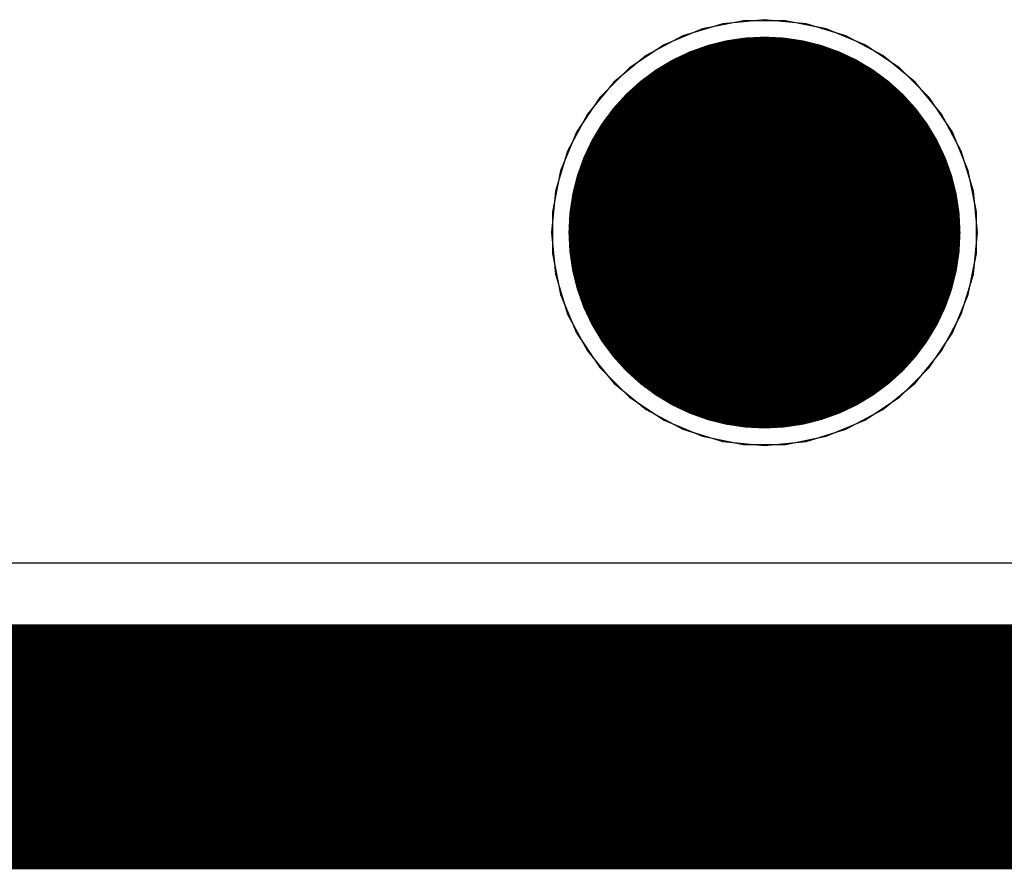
# Model space of a CAD drawing. Header units: millimetres. Extents: x -0.08 to 3.17, y -0.08 to 4.88.
# Tile 270 of 288: x 1.09 to 1.41, y 3.85 to 4.12. Entities that reach past the tile are written whole.
import ezdxf

# ---------------------------------------------------------------- set-up
doc = ezdxf.new("R2010")
doc.units = ezdxf.units.MM
doc.header["$MEASUREMENT"] = 0
for name, color, linetype in [('BottomLayer', 5, 'Continuous'), ('BottomSolder', 6, 'Continuous'), ('Mechanical3', 76, 'Continuous'), ('MidLayer1', 16, 'Continuous'), ('MidLayer2', 76, 'Continuous'), ('PadHoleLayer', 156, 'Continuous'), ('TopLayer', 1, 'Continuous'), ('TopSolder', 216, 'Continuous')]:
    doc.layers.add(name, color=color, linetype=linetype)

msp = doc.modelspace()

# ---------------------------------------------------------------- linework, layer by layer
at = {"layer": 'BottomLayer'}
for p, q in [((1.3219, 4.12323), (1.30874, 4.12061)), ((1.33531, 4.12323), (1.3219, 4.12323)), ((1.34847, 4.12061), (1.33531, 4.12323)), ((1.30874, 4.12061), (1.29634, 4.11547)), ((1.36087, 4.11547), (1.34847, 4.12061)), ((1.29634, 4.11547), (1.28519, 4.10802)), ((1.37202, 4.10802), (1.36087, 4.11547)), ((1.28519, 4.10802), (1.2757, 4.09853)), ((1.38151, 4.09853), (1.37202, 4.10802)), ((1.2757, 4.09853), (1.26824, 4.08738)), ((1.38896, 4.08738), (1.38151, 4.09853)), ((1.26824, 4.08738), (1.26311, 4.07498)), ((1.3941, 4.07498), (1.38896, 4.08738)), ((1.26311, 4.07498), (1.26049, 4.06182)), ((1.39671, 4.06182), (1.3941, 4.07498)), ((1.26049, 4.06182), (1.26049, 4.04841)), ((1.39671, 4.04841), (1.39671, 4.06182)), ((1.26049, 4.04841), (1.26311, 4.03525)), ((1.3941, 4.03525), (1.39671, 4.04841)), ((1.26311, 4.03525), (1.26824, 4.02285)), ((1.38896, 4.02285), (1.3941, 4.03525)), ((1.26824, 4.02285), (1.2757, 4.0117)), ((1.38151, 4.0117), (1.38896, 4.02285)), ((1.2757, 4.0117), (1.28519, 4.00221)), ((1.37202, 4.00221), (1.38151, 4.0117)), ((1.28519, 4.00221), (1.29634, 3.99476)), ((1.36087, 3.99476), (1.37202, 4.00221)), ((1.29634, 3.99476), (1.30874, 3.98962)), ((1.34847, 3.98962), (1.36087, 3.99476)), ((1.30874, 3.98962), (1.3219, 3.987)), ((1.33531, 3.987), (1.34847, 3.98962)), ((1.3219, 3.987), (1.33531, 3.987)), ((2.6828, 3.94882), (0.40775, 3.94882))]:
    msp.add_line(p, q, dxfattribs=at)
at = {"layer": 'BottomSolder', "const_width": 0.004}
msp.add_lwpolyline([(1.3266, 4.05512, 1), (1.3306, 4.05512, 1)], format="xyb", close=True, dxfattribs=at)
at = {"layer": 'Mechanical3', "const_width": 0.07874}
msp.add_lwpolyline([(0.72047, 3.88976), (1.85039, 3.88976)], dxfattribs=at)
at = {"layer": 'MidLayer1'}
for p, q in [((1.31525, 4.12224), (1.30241, 4.11835)), ((1.3286, 4.12355), (1.31525, 4.12224)), ((1.34196, 4.12224), (1.3286, 4.12355)), ((1.35479, 4.11835), (1.34196, 4.12224)), ((1.30241, 4.11835), (1.29058, 4.11202)), ((1.36663, 4.11202), (1.35479, 4.11835)), ((1.29058, 4.11202), (1.28021, 4.10351)), ((1.377, 4.10351), (1.36663, 4.11202)), ((1.28021, 4.10351), (1.2717, 4.09314)), ((1.38551, 4.09314), (1.377, 4.10351)), ((1.2717, 4.09314), (1.26537, 4.08131)), ((1.39183, 4.08131), (1.38551, 4.09314)), ((1.26537, 4.08131), (1.26148, 4.06847)), ((1.39573, 4.06847), (1.39183, 4.08131)), ((1.26148, 4.06847), (1.26016, 4.05512)), ((1.39704, 4.05512), (1.39573, 4.06847)), ((1.26016, 4.05512), (1.26148, 4.04176)), ((1.39573, 4.04176), (1.39704, 4.05512)), ((1.26148, 4.04176), (1.26537, 4.02892)), ((1.39183, 4.02892), (1.39573, 4.04176)), ((1.26537, 4.02892), (1.2717, 4.01709)), ((1.38551, 4.01709), (1.39183, 4.02892)), ((1.2717, 4.01709), (1.28021, 4.00672)), ((1.377, 4.00672), (1.38551, 4.01709)), ((1.28021, 4.00672), (1.29058, 3.99821)), ((1.36663, 3.99821), (1.377, 4.00672)), ((1.29058, 3.99821), (1.30241, 3.99188)), ((1.35479, 3.99188), (1.36663, 3.99821)), ((1.30241, 3.99188), (1.31525, 3.98799)), ((1.34196, 3.98799), (1.35479, 3.99188)), ((1.31525, 3.98799), (1.3286, 3.98668)), ((1.3286, 3.98668), (1.34196, 3.98799)), ((2.6828, 3.94882), (0.40775, 3.94882))]:
    msp.add_line(p, q, dxfattribs=at)
at = {"layer": 'MidLayer2'}
for p, q in [((1.3219, 4.12323), (1.30874, 4.12061)), ((1.33531, 4.12323), (1.3219, 4.12323)), ((1.34847, 4.12061), (1.33531, 4.12323)), ((1.30874, 4.12061), (1.29634, 4.11547)), ((1.36087, 4.11547), (1.34847, 4.12061)), ((1.29634, 4.11547), (1.28519, 4.10802)), ((1.37202, 4.10802), (1.36087, 4.11547)), ((1.28519, 4.10802), (1.2757, 4.09853)), ((1.38151, 4.09853), (1.37202, 4.10802)), ((1.2757, 4.09853), (1.26824, 4.08738)), ((1.38896, 4.08738), (1.38151, 4.09853)), ((1.26824, 4.08738), (1.26311, 4.07498)), ((1.3941, 4.07498), (1.38896, 4.08738)), ((1.26311, 4.07498), (1.26049, 4.06182)), ((1.39671, 4.06182), (1.3941, 4.07498)), ((1.26049, 4.06182), (1.26049, 4.04841)), ((1.39671, 4.04841), (1.39671, 4.06182)), ((1.26049, 4.04841), (1.26311, 4.03525)), ((1.3941, 4.03525), (1.39671, 4.04841)), ((1.26311, 4.03525), (1.26824, 4.02285)), ((1.38896, 4.02285), (1.3941, 4.03525)), ((1.26824, 4.02285), (1.2757, 4.0117)), ((1.38151, 4.0117), (1.38896, 4.02285)), ((1.2757, 4.0117), (1.28519, 4.00221)), ((1.37202, 4.00221), (1.38151, 4.0117)), ((1.28519, 4.00221), (1.29634, 3.99476)), ((1.36087, 3.99476), (1.37202, 4.00221)), ((1.29634, 3.99476), (1.30874, 3.98962)), ((1.34847, 3.98962), (1.36087, 3.99476)), ((1.30874, 3.98962), (1.3219, 3.987)), ((1.33531, 3.987), (1.34847, 3.98962)), ((1.3219, 3.987), (1.33531, 3.987)), ((2.6828, 3.94882), (0.40775, 3.94882))]:
    msp.add_line(p, q, dxfattribs=at)
at = {"layer": 'PadHoleLayer', "const_width": 0.06299}
msp.add_lwpolyline([(1.29711, 4.05512, 1), (1.3601, 4.05512, 1)], format="xyb", close=True, dxfattribs=at)
at = {"layer": 'TopLayer'}
for p, q in [((1.3219, 4.12323), (1.30874, 4.12061)), ((1.33531, 4.12323), (1.3219, 4.12323)), ((1.34847, 4.12061), (1.33531, 4.12323)), ((1.30874, 4.12061), (1.29634, 4.11547)), ((1.36087, 4.11547), (1.34847, 4.12061)), ((1.29634, 4.11547), (1.28519, 4.10802)), ((1.37202, 4.10802), (1.36087, 4.11547)), ((1.28519, 4.10802), (1.2757, 4.09853)), ((1.38151, 4.09853), (1.37202, 4.10802)), ((1.2757, 4.09853), (1.26824, 4.08738)), ((1.38896, 4.08738), (1.38151, 4.09853)), ((1.26824, 4.08738), (1.26311, 4.07498)), ((1.3941, 4.07498), (1.38896, 4.08738)), ((1.26311, 4.07498), (1.26049, 4.06182)), ((1.39671, 4.06182), (1.3941, 4.07498)), ((1.26049, 4.06182), (1.26049, 4.04841)), ((1.39671, 4.04841), (1.39671, 4.06182)), ((1.26049, 4.04841), (1.26311, 4.03525)), ((1.3941, 4.03525), (1.39671, 4.04841)), ((1.26311, 4.03525), (1.26824, 4.02285)), ((1.38896, 4.02285), (1.3941, 4.03525)), ((1.26824, 4.02285), (1.2757, 4.0117)), ((1.38151, 4.0117), (1.38896, 4.02285)), ((1.2757, 4.0117), (1.28519, 4.00221)), ((1.37202, 4.00221), (1.38151, 4.0117)), ((1.28519, 4.00221), (1.29634, 3.99476)), ((1.36087, 3.99476), (1.37202, 4.00221)), ((1.29634, 3.99476), (1.30874, 3.98962)), ((1.34847, 3.98962), (1.36087, 3.99476)), ((1.30874, 3.98962), (1.3219, 3.987)), ((1.33531, 3.987), (1.34847, 3.98962)), ((1.3219, 3.987), (1.33531, 3.987)), ((2.37065, 3.94882), (0.40775, 3.94882))]:
    msp.add_line(p, q, dxfattribs=at)
at = {"layer": 'TopSolder', "const_width": 0.004}
msp.add_lwpolyline([(1.3266, 4.05512, 1), (1.3306, 4.05512, 1)], format="xyb", close=True, dxfattribs=at)

doc.saveas('drawing.dxf')
